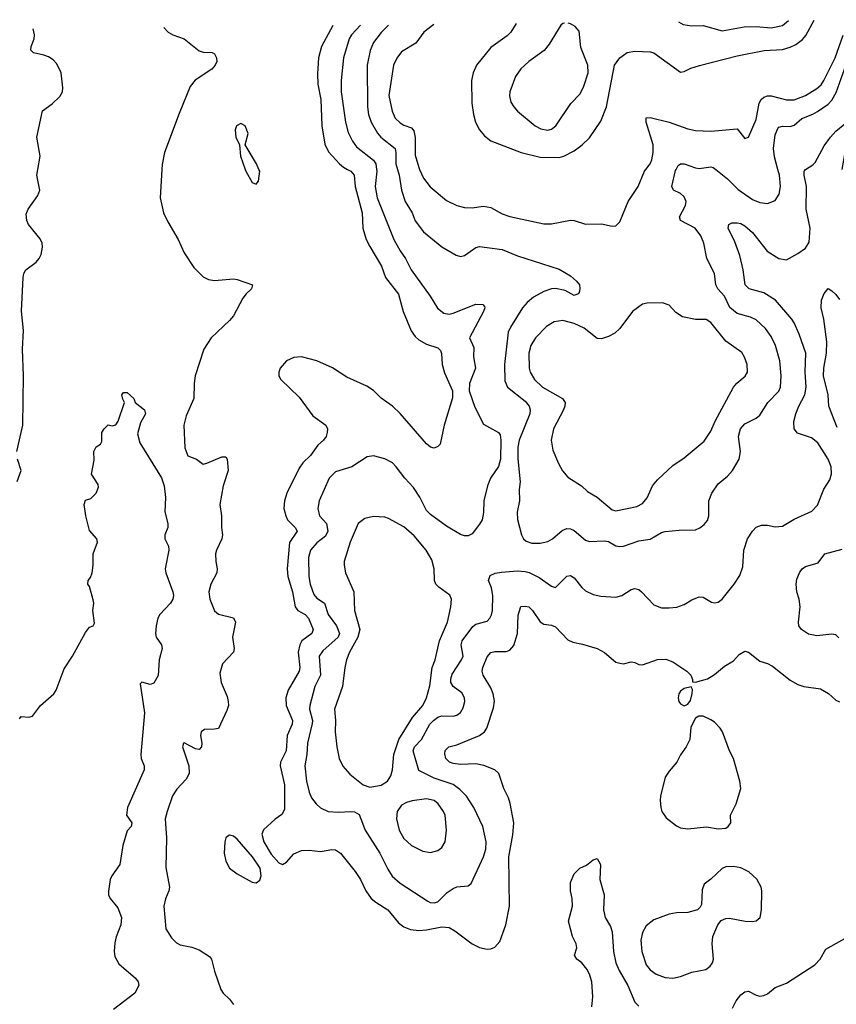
# Model space of a CAD drawing. Header units: inches. Extents: x 1649636 to 1815363, y 506543 to 641975.
# Tile 318 of 656: x 1683002 to 1687313, y 635591 to 640791. Entities that reach past the tile are written whole.
import ezdxf

# ---------------------------------------------------------------- set-up
doc = ezdxf.new("R2010")
doc.units = ezdxf.units.IN
doc.header["$MEASUREMENT"] = 0
doc.layers.add('B6683', color=7, linetype='Continuous')
doc.layers.add('B6684', color=7, linetype='Continuous')

msp = doc.modelspace()

# ---------------------------------------------------------------- linework, layer by layer
at = {"layer": 'B6683', "color": 5}
for points, elevation in [([(1682986.6, 638510), (1683019.5, 638650), (1683022.2, 638910), (1683016, 639050), (1683021.5, 639150), (1683011.5, 639251.5), (1683020.2, 639430), (1683024, 639450), (1683034.8, 639470), (1683089.5, 639510), (1683104.2, 639530), (1683115.1, 639550), (1683123.1, 639590), (1683120.4, 639610), (1683110, 639634), (1683048.3, 639710), (1683039.7, 639730), (1683036.2, 639763.8), (1683046, 639790), (1683097.5, 639862.5), (1683108, 639890), (1683093.2, 639970), (1683098.1, 640000)], 580), ([(1683752.9, 640000), (1683744.5, 639850), (1683761.7, 639770), (1683783.3, 639723.3), (1683838.8, 639630), (1683870, 639559.5), (1683921.9, 639481.9), (1683970, 639433.2), (1683998.5, 639418.5), (1684030, 639413.4), (1684130, 639421.7), (1684150, 639419), (1684230.6, 639390), (1684226, 639370), (1684197.2, 639342.8), (1684180.4, 639319.6), (1684130, 639226.8), (1684110, 639201.6), (1684012.8, 639110), (1683974.3, 639050), (1683928.9, 638910), (1683922.8, 638870), (1683921.5, 638790), (1683881.8, 638698.2), (1683868.9, 638650), (1683873.4, 638530), (1683890, 638487.7), (1683934.8, 638470), (1683970, 638444.4), (1683990, 638448.8), (1684070, 638483.1), (1684090, 638481.6), (1684097.4, 638470), (1684102.6, 638410), (1684075.9, 638330), (1684058.9, 638230), (1684067.7, 638170), (1684067.6, 638110), (1684072.8, 638070), (1684069.1, 638050), (1684040.2, 637990), (1684035.4, 637970), (1684036.9, 637930), (1684044.9, 637890), (1684043.2, 637870), (1684011.4, 637810), (1684000.9, 637770), (1684006.3, 637730), (1684030, 637668.2), (1684051.5, 637651.5), (1684130, 637632.4), (1684141.3, 637610), (1684125.3, 637530), (1684134, 637470), (1684130.4, 637450), (1684073.4, 637390), (1684059.3, 637340.7), (1684065.2, 637290), (1684096.9, 637216.9), (1684103.2, 637190), (1684103.7, 637170), (1684096.4, 637143.6), (1684051.5, 637048.5), (1684030, 637043.5), (1683978, 637042), (1683960.5, 637030), (1683957, 637010), (1683963.2, 636970), (1683961.7, 636950), (1683950, 636936.3), (1683930, 636940.3), (1683870, 636972.4), (1683866, 636970), (1683861, 636950), (1683894.7, 636850), (1683895.9, 636810), (1683880.5, 636779.5), (1683832.3, 636727.7), (1683808.4, 636691.6), (1683779.8, 636610), (1683770.9, 636570), (1683776.8, 636470), (1683772.8, 636312.8), (1683793.8, 636210), (1683790.2, 636190), (1683771.6, 636148.4), (1683763.5, 636110), (1683774, 635990), (1683802.9, 635942.9), (1683830, 635916), (1683850, 635905.7), (1683910, 635893.4), (1683950, 635878.3), (1684004, 635844), (1684014.4, 635830), (1684030, 635766), (1684063.7, 635670), (1684076.4, 635650), (1684110, 635618.7), (1684130, 635590.4)], 580), ([(1684192.8, 640000), (1684196.3, 639990), (1684230, 639931.3), (1684250, 639922.8), (1684262, 639938), (1684269.4, 639990), (1684265, 640000)], 620), ([(1684732.2, 640000), (1684750.2, 639990), (1684768.4, 639970), (1684772.4, 639910), (1684810, 639770.6), (1684814.1, 639690), (1684831.8, 639630), (1684850, 639592.2), (1684912.5, 639490), (1684932.7, 639430), (1685001.1, 639341.1), (1685026.8, 639250), (1685068.2, 639148.2), (1685090, 639118.6), (1685110, 639101), (1685150, 639077.8), (1685210, 639058.5), (1685223.4, 639043.4), (1685228.5, 639028.5), (1685231.8, 638970), (1685245.1, 638925.1), (1685286.4, 638830), (1685286.4, 638793.6), (1685243.8, 638650), (1685222, 638550), (1685210, 638536), (1685190, 638527.6), (1685170, 638534), (1685150, 638551.3), (1685010, 638711.3), (1684969.7, 638749.7), (1684910, 638792.3), (1684870, 638832.7), (1684834.9, 638854.9), (1684730, 638903), (1684652.7, 638952.7), (1684570, 638989.7), (1684490, 639010.9), (1684450, 639006), (1684410.4, 638990), (1684377, 638950), (1684370.3, 638930), (1684370.4, 638910), (1684380.4, 638890), (1684477.4, 638797.4), (1684550, 638698), (1684618, 638650), (1684626.5, 638630), (1684626.2, 638610), (1684619.7, 638590), (1684605.5, 638570), (1684576, 638544), (1684536.9, 638490), (1684496.1, 638450), (1684476.7, 638423.3), (1684413.2, 638290), (1684399.2, 638250), (1684396.8, 638210), (1684407.1, 638170), (1684416.6, 638150), (1684457.2, 638110), (1684467.2, 638090), (1684426.8, 638030), (1684414.8, 637890), (1684417.5, 637850), (1684442.9, 637770), (1684456.1, 637690), (1684471.3, 637671.3), (1684509, 637649), (1684526.5, 637630), (1684551.8, 637570), (1684544.2, 637550), (1684491.1, 637510), (1684480.8, 637490), (1684471.9, 637450), (1684481, 637370), (1684477.4, 637350), (1684419.7, 637250), (1684407.1, 637210), (1684409.4, 637170), (1684442.5, 637090), (1684439.8, 637070), (1684414.6, 637010), (1684408.9, 636930), (1684378.7, 636870), (1684376.4, 636850), (1684400.1, 636750), (1684399.8, 636620.2), (1684385.7, 636594.3), (1684351.1, 636568.9), (1684290, 636512), (1684280.8, 636490), (1684291.8, 636450), (1684330, 636384.3), (1684370, 636337.6), (1684390, 636330.3), (1684410, 636342.4), (1684450, 636385.7), (1684490, 636402.8), (1684530, 636405.4), (1684590, 636398.2), (1684650, 636408.9), (1684670, 636407), (1684696.5, 636390), (1684772.6, 636292.6), (1684800.9, 636250), (1684830.1, 636190.1), (1684858.2, 636150), (1684881.5, 636130), (1684944.9, 636090), (1685002.3, 636022.3), (1685030, 636000.3), (1685065.4, 635985.4), (1685110, 635980.2), (1685150, 635984), (1685230, 636001.1), (1685270, 635996.1), (1685299.7, 635979.7), (1685391.1, 635911.1), (1685430, 635891.7), (1685470, 635882.4), (1685490, 635883.8), (1685510, 635892.7), (1685537.6, 635922.4), (1685569, 636010), (1685588.7, 636108.7), (1685584.1, 636370), (1685605.5, 636485.5), (1685610.7, 636550), (1685592.2, 636652.2), (1685582.4, 636682.4), (1685557.6, 636730), (1685530.9, 636810), (1685509.9, 636829.9), (1685451.8, 636851.8), (1685410, 636861.5), (1685330, 636857.8), (1685290, 636862.7), (1685271.5, 636870), (1685252.4, 636890), (1685246.2, 636913.8), (1685248.9, 636931.1), (1685267, 636950), (1685310, 636962.3), (1685428.8, 637011.2), (1685456.8, 637030), (1685468.7, 637050), (1685503.2, 637156.8), (1685508.2, 637191.8), (1685502.4, 637230), (1685490, 637262.4), (1685448.5, 637330), (1685443.1, 637350), (1685446.3, 637370), (1685470, 637426.4), (1685490, 637448.9), (1685510, 637454.7), (1685570, 637453.8), (1685590, 637461.7), (1685610, 637486.4), (1685629.8, 637550), (1685634.5, 637645.5), (1685648.5, 637691.5), (1685670, 637694.4), (1685690.7, 637690), (1685710, 637670.7), (1685750.3, 637610.3), (1685770, 637599.5), (1685810, 637594), (1685830, 637583.8), (1685895.3, 637515.3), (1685922.8, 637502.8), (1685973.6, 637493.6), (1686050, 637470.4), (1686090, 637448.9), (1686150, 637397.6), (1686170, 637392.2), (1686190, 637388.5), (1686230, 637399.1), (1686250, 637396.3), (1686270, 637385.5), (1686290, 637383.8), (1686370, 637412), (1686413, 637413), (1686450, 637399.3), (1686524.7, 637350), (1686544.7, 637330), (1686554, 637306), (1686554, 637294), (1686570, 637292), (1686634, 637310), (1686670, 637333), (1686723.2, 637376.8), (1686770, 637405.3), (1686801.1, 637438.9), (1686830, 637456.4), (1686850, 637450.4), (1686910, 637403.5), (1686950.1, 637390.1), (1686976, 637376), (1687070, 637303.1), (1687110, 637279.5), (1687142, 637270), (1687230, 637257.1), (1687272.7, 637232.7), (1687310, 637198), (1687330, 637188.7)], 620), ([(1684886.4, 640000), (1684887.7, 639990), (1684878.9, 639910), (1684890.1, 639850), (1684977.8, 639630), (1685010.7, 639570.7), (1685039.7, 639530), (1685068.4, 639470), (1685169.2, 639330), (1685208.2, 639268.2), (1685241.5, 639241.5), (1685270, 639236.2), (1685290, 639240.2), (1685410, 639288), (1685446.9, 639286.9), (1685456.5, 639276.5), (1685458.4, 639270), (1685450.2, 639250), (1685377.6, 639110), (1685400.4, 639060.4), (1685397.7, 639010), (1685408.7, 638950), (1685376.2, 638870), (1685374.9, 638830), (1685404.7, 638744.7), (1685450, 638655.3), (1685530, 638610.3), (1685537.9, 638597.9), (1685542.6, 638570), (1685540.5, 638470), (1685529.4, 638430.6), (1685488.3, 638370), (1685471.3, 638330), (1685453.2, 638250), (1685451.1, 638188.9), (1685443.1, 638150), (1685430, 638126.6), (1685390, 638076), (1685370, 638065.1), (1685350, 638065.6), (1685330, 638072.8), (1685256.1, 638116.1), (1685170, 638177.2), (1685150, 638198.3), (1685114.6, 638270), (1685080.3, 638320.3), (1685035.3, 638370), (1684990, 638429.7), (1684969.7, 638450), (1684930, 638472), (1684870, 638487.6), (1684836.9, 638483.1), (1684755.5, 638430), (1684670, 638402.5), (1684636.2, 638370), (1684583.6, 638250), (1684575.2, 638210), (1684585.4, 638170), (1684621.6, 638130), (1684628.6, 638090), (1684617.4, 638062.6), (1684570, 638028.4), (1684537.3, 637990), (1684527.6, 637950), (1684529, 637851), (1684536.4, 637810), (1684554.9, 637754.9), (1684570, 637736.3), (1684611.8, 637710), (1684630.7, 637650), (1684674.2, 637590), (1684690.6, 637550), (1684683.7, 637530), (1684601.6, 637458.4), (1684583.6, 637430), (1684589.5, 637330), (1684559.8, 637270), (1684534.4, 637170), (1684532.9, 637150), (1684547.1, 637090), (1684545.8, 637074.2), (1684521.9, 636970), (1684518.2, 636910), (1684507.4, 636850), (1684516.6, 636770), (1684530, 636710.6), (1684542.4, 636682.4), (1684567.2, 636650), (1684590, 636629), (1684630, 636609.3), (1684685.4, 636605.4), (1684750, 636609.4), (1684770, 636607.1), (1684794.4, 636594.4), (1684826.3, 636510), (1684903.5, 636390), (1684944.8, 636304.8), (1684968.7, 636268.7), (1685011.5, 636231.5), (1685156.6, 636136.6), (1685169.5, 636129.5), (1685190, 636126.8), (1685210, 636132.9), (1685258.7, 636181.3), (1685290, 636202.8), (1685310, 636211.6), (1685370, 636216.4), (1685385.1, 636230), (1685451.5, 636370), (1685463.7, 636410), (1685465.5, 636450), (1685446.4, 636530), (1685399.3, 636630), (1685360.8, 636690), (1685326.3, 636726.3), (1685291.3, 636751.3), (1685190, 636784.6), (1685110, 636826.3), (1685079.6, 636930), (1685086, 636950), (1685123.2, 636990), (1685166.6, 637070), (1685186.6, 637090), (1685210, 637107.7), (1685230, 637115.4), (1685290, 637112.2), (1685310, 637117.4), (1685328.4, 637131.6), (1685343.8, 637156.2), (1685352.4, 637190), (1685349.9, 637210), (1685335.4, 637235.4), (1685289.9, 637270), (1685278, 637290), (1685277.7, 637310), (1685285.5, 637334.5), (1685334.5, 637410), (1685342.9, 637430), (1685333.5, 637490), (1685338.6, 637510), (1685394.1, 637585.9), (1685410, 637598), (1685470, 637615.2), (1685484.8, 637630), (1685492.7, 637647.3), (1685497.3, 637670), (1685499.2, 637750), (1685492.5, 637790), (1685477.4, 637830), (1685485.1, 637854.9), (1685512, 637868), (1685546.5, 637873.5), (1685630, 637880.1), (1685670, 637877.6), (1685691.5, 637871.5), (1685744.5, 637844.5), (1685810, 637798.7), (1685830, 637792.7), (1685890, 637851.4), (1685910, 637856.5), (1685930, 637843.6), (1685970, 637792.4), (1685990, 637775), (1686030, 637755.4), (1686070, 637746), (1686150, 637741.3), (1686181.2, 637750), (1686230, 637782.4), (1686250, 637786.7), (1686270, 637782.4), (1686285.5, 637770), (1686350, 637700.5), (1686390, 637685.3), (1686430, 637684.2), (1686470.9, 637689.1), (1686510, 637702.6), (1686550, 637726.4), (1686590, 637743), (1686610, 637742), (1686654.6, 637714.6), (1686670, 637710.5), (1686690, 637714.9), (1686711.5, 637730), (1686774, 637810), (1686803.8, 637856.2), (1686819.4, 637900.6), (1686825.1, 637990), (1686844.7, 638050), (1686870, 638090.6), (1686890, 638110.5), (1686918, 638122), (1686950, 638122.3), (1686990, 638112.6), (1687030, 638115.6), (1687090, 638152.3), (1687184.1, 638195.9), (1687213.6, 638226.4), (1687248.1, 638311.9), (1687279.4, 638360.6), (1687287.8, 638392.2), (1687286.4, 638430), (1687269.9, 638470), (1687216.4, 638556.4), (1687182.9, 638582.9), (1687108, 638608), (1687090.6, 638630.6), (1687089, 638669), (1687100.2, 638710), (1687115.5, 638750), (1687147, 638810), (1687153.7, 638850), (1687149.4, 638930), (1687151.5, 639030), (1687116.9, 639130), (1687091, 639190), (1687077.9, 639210), (1686991.9, 639310), (1686930, 639349.2), (1686854, 639370), (1686832.6, 639390), (1686822, 639470), (1686804.7, 639544.7), (1686777.9, 639617.9), (1686741.6, 639690), (1686746, 639710), (1686762.5, 639717.5), (1686790, 639718), (1686810, 639713.8), (1686830, 639702.8), (1686870, 639666.7), (1686948.3, 639568.3), (1687010, 639528.8), (1687050, 639523.2), (1687110, 639555.7), (1687150, 639583.5), (1687170, 639616.3), (1687174.5, 639690), (1687154.3, 639790), (1687156.1, 639910), (1687143.2, 639970), (1687143.1, 639990), (1687149.8, 640000)], 640), ([(1684996.2, 640000), (1685005.1, 639970), (1685017.5, 639890), (1685037.2, 639830), (1685074.8, 639770), (1685090, 639728.7), (1685134.6, 639670), (1685230, 639591.8), (1685306.8, 639546.8), (1685330, 639541.1), (1685350, 639545.3), (1685410, 639587.2), (1685430, 639592.9), (1685550, 639577.1), (1685630, 639544.4), (1685850, 639473.4), (1685910, 639437.6), (1685942, 639410), (1685957.1, 639390), (1685959.3, 639370), (1685954.9, 639350), (1685950, 639342.7), (1685930, 639335.1), (1685881.4, 639361.4), (1685830, 639370.9), (1685810, 639368.7), (1685770, 639354.8), (1685715.1, 639324.9), (1685681.9, 639298.1), (1685656.5, 639270), (1685592.5, 639167.5), (1685580.2, 639139.8), (1685562, 638970), (1685562.9, 638882.9), (1685577.4, 638850), (1685670, 638775.6), (1685690.9, 638750), (1685697.6, 638730), (1685695, 638710), (1685639.4, 638570), (1685632.6, 638532.6), (1685631.3, 638471.3), (1685644.7, 638350), (1685639.3, 638310), (1685641.6, 638250), (1685628.3, 638190), (1685630, 638151.3), (1685651.1, 638071.1), (1685661.1, 638050), (1685676.7, 638036.7), (1685705.8, 638025.8), (1685750, 638026), (1685790, 638035.6), (1685815.6, 638050), (1685866, 638094), (1685890, 638103.6), (1685910, 638101.8), (1685930, 638093.2), (1685990, 638042.6), (1686010, 638034.6), (1686090, 638038.9), (1686110, 638034.9), (1686150, 638013.1), (1686170, 638009.1), (1686190.3, 638010.3), (1686270, 638038.5), (1686330, 638047.2), (1686390, 638082.6), (1686410, 638088.8), (1686484.2, 638095.8), (1686570, 638097.4), (1686593.5, 638106.5), (1686615.9, 638124.1), (1686633.2, 638146.8), (1686640.4, 638170), (1686641, 638250), (1686656.8, 638290), (1686690, 638340.3), (1686739.1, 638380.9), (1686765.1, 638410), (1686799.7, 638470), (1686807.6, 638510), (1686797.2, 638590), (1686807.6, 638630), (1686830, 638657.3), (1686890, 638686.4), (1686910, 638702.8), (1686951.8, 638770), (1687010, 638828.8), (1687018, 638850), (1687022.5, 638910), (1687015.7, 638990), (1686992.8, 639070), (1686970, 639117.7), (1686939.5, 639159.5), (1686890, 639205), (1686859.7, 639219.7), (1686790, 639239.1), (1686751.3, 639271.3), (1686722.4, 639330), (1686688.5, 639370), (1686677.4, 639390), (1686670.8, 639450), (1686629.9, 639529.9), (1686614.5, 639610), (1686598.5, 639650), (1686568.2, 639690), (1686491.1, 639731.1), (1686486, 639750), (1686517.4, 639810), (1686520.7, 639830), (1686510, 639855.6), (1686490, 639873.5), (1686454, 639890), (1686444.2, 639910), (1686465, 639995), (1686467.7, 640000)], 660), ([(1685113.6, 640000), (1685134.6, 639954.6), (1685168.4, 639908.4), (1685256.2, 639836.2), (1685310, 639810.2), (1685350, 639799.7), (1685390, 639797.1), (1685450, 639805.4), (1685490, 639799.3), (1685550, 639765.6), (1685590, 639751.1), (1685770, 639712.3), (1685810, 639713.2), (1685910, 639732.2), (1685930.2, 639730.2), (1685990, 639710.3), (1686073.3, 639713.3), (1686130, 639700.7), (1686150, 639702), (1686170, 639722.8), (1686214.5, 639830), (1686267.2, 639910), (1686299.8, 639990), (1686307.3, 640000)], 680), ([(1686676.4, 640000), (1686738.7, 639950), (1686794.6, 639894.6), (1686870, 639841.5), (1686910, 639825.5), (1686950, 639819.5), (1686990, 639835.5), (1687010.8, 639869.2), (1687019.3, 639910), (1687013, 639970), (1687005, 640000)], 660), ([(1687317.5, 638637.5), (1687274, 638750), (1687269.8, 638810), (1687246.3, 638910), (1687247.1, 638950), (1687262.2, 639030), (1687263.5, 639090), (1687247.8, 639210), (1687234, 639270), (1687235.1, 639310), (1687250, 639344.7), (1687270, 639370.7), (1687290, 639359.1), (1687310, 639339.3), (1687330, 639314)], 620), ([(1683001.4, 637098.6), (1683010, 637110.5), (1683050, 637106.7), (1683070, 637112.7), (1683111.6, 637170), (1683181.5, 637230), (1683194.2, 637250), (1683236.5, 637363.5), (1683280.8, 637430), (1683350, 637554.4), (1683370, 637583), (1683389.5, 637590.5), (1683396.6, 637603.4), (1683388, 637670), (1683392.8, 637710), (1683390, 637728), (1683370, 637798), (1683362, 637810), (1683364, 637830), (1683375.2, 637844.8), (1683384.7, 637870), (1683389.7, 637910), (1683389.6, 637970.4), (1683412.5, 638032.5), (1683409, 638050), (1683370, 638094), (1683351.8, 638170), (1683343, 638230), (1683350, 638252.7), (1683376.9, 638263.1), (1683405.2, 638290), (1683418, 638322), (1683416.5, 638336.5), (1683381.2, 638390), (1683395.5, 638464.5), (1683394, 638510), (1683405.2, 638534.8), (1683428, 638550), (1683436.5, 638563.5), (1683435.3, 638610), (1683448, 638630), (1683470, 638652), (1683490, 638646), (1683510, 638652), (1683522, 638670), (1683555.3, 638770), (1683546.3, 638786.3), (1683542, 638810), (1683550, 638822), (1683570, 638822), (1683604.7, 638790), (1683612, 638770), (1683661, 638730), (1683666.8, 638710), (1683639, 638661), (1683623.7, 638603.7), (1683636, 638556), (1683750, 638372.2), (1683764, 638330), (1683772, 638268), (1683768, 638192), (1683784.9, 638130), (1683784.2, 638110), (1683769, 638070), (1683769.1, 638050), (1683788.2, 638010), (1683790.3, 637990.3), (1683770.2, 637890), (1683773.2, 637870), (1683810.2, 637770), (1683813.4, 637750), (1683810.2, 637730), (1683798, 637710), (1683741.3, 637650), (1683732, 637630), (1683723.1, 637590), (1683719.3, 637550), (1683722, 637530), (1683750.3, 637490.3), (1683754.4, 637470), (1683738.4, 637410), (1683733, 637327), (1683710, 637287.8), (1683690, 637280.5), (1683647, 637293), (1683637.3, 637282.7), (1683661.8, 637130), (1683641.1, 636910), (1683642.6, 636890), (1683658.7, 636850), (1683658.7, 636830), (1683570.6, 636630.6), (1683566.8, 636590), (1683594.4, 636550), (1683590.4, 636530), (1683570, 636508), (1683546, 636430), (1683530.4, 636330), (1683488, 636270), (1683480.5, 636250), (1683471.5, 636188.5), (1683471.4, 636170), (1683479.1, 636150), (1683520.5, 636100.5), (1683539, 636050), (1683535.6, 636010), (1683511.9, 635948.1), (1683504.4, 635915.6), (1683501.5, 635870), (1683504.5, 635844.5), (1683525.7, 635805.7), (1683612.7, 635730), (1683627.7, 635710), (1683630.8, 635690), (1683610.6, 635650), (1683497.1, 635562.9)], 560), ([(1682988.2, 638351.8), (1683009.7, 638410), (1682990.7, 638470.7)], 580), ([(1687326.9, 637526.9), (1687310, 637542.9), (1687290, 637546.3), (1687210, 637537.8), (1687166.4, 637546.4), (1687129.7, 637570), (1687116.3, 637590), (1687112.8, 637610), (1687121.8, 637690), (1687116.8, 637730), (1687104.7, 637770), (1687101.1, 637810), (1687104.6, 637835.4), (1687119.5, 637870), (1687132.7, 637890), (1687150, 637903), (1687217, 637923), (1687252.7, 637970), (1687345, 637995)], 620), ([(1686022.9, 635577.1), (1686028, 635630), (1686022.3, 635710), (1686011, 635751), (1685996.7, 635776.7), (1685970, 635810.6), (1685944.2, 635830), (1685930.8, 635850), (1685942.6, 635890), (1685939.8, 635910), (1685921.2, 635950), (1685899.1, 636030), (1685920.7, 636110), (1685919.5, 636150), (1685909.9, 636190), (1685910, 636234), (1685930, 636280.3), (1685959.6, 636310), (1685994.6, 636325.4), (1686030, 636353.4), (1686050, 636360.7), (1686068.2, 636330), (1686064.9, 636250), (1686088.4, 636170), (1686083.6, 636090), (1686092.8, 636050), (1686121.4, 636001.4), (1686130, 635973.4), (1686137.5, 635870), (1686150.1, 635809.9), (1686166.1, 635770), (1686212.3, 635690), (1686250, 635602.8), (1686270, 635581.5)], 580), ([(1686766.1, 635570), (1686784.5, 635610), (1686810, 635641.6), (1686830, 635657.8), (1686850, 635660.2), (1686890, 635639.3), (1686910, 635634.3), (1686930, 635636.9), (1686950, 635646.9), (1686990, 635679.6), (1687050, 635702.5), (1687200.2, 635799.8), (1687227.7, 635830), (1687258.2, 635881.8), (1687370, 635945.3)], 580)]:
    msp.add_lwpolyline(points, dxfattribs=dict(at, elevation=elevation))
for points, elevation in [([(1686396.1, 639296.1), (1686313.9, 639293.9), (1686290, 639288), (1686237.1, 639250), (1686170, 639159.3), (1686144.2, 639135.8), (1686110, 639117.6), (1686074.2, 639105.8), (1686050, 639107.6), (1685981.7, 639161.7), (1685930, 639186.5), (1685870, 639202.3), (1685824.5, 639195.5), (1685783.2, 639170), (1685725.6, 639110), (1685701.4, 639070), (1685690.2, 639030), (1685691, 638950), (1685696.3, 638930), (1685719.3, 638890), (1685761.5, 638850), (1685868.2, 638790), (1685881.1, 638770), (1685880.8, 638750), (1685872.9, 638730), (1685819.7, 638630), (1685808.3, 638570), (1685817.3, 638517.3), (1685846.5, 638446.5), (1685868.2, 638408.2), (1685895.4, 638375.4), (1685967.2, 638330), (1685999.7, 638299.7), (1686050, 638268.7), (1686130, 638201.6), (1686150, 638197), (1686210, 638209.3), (1686260.3, 638219.7), (1686290, 638235.6), (1686314.3, 638265.7), (1686343.1, 638330), (1686370, 638360.3), (1686450, 638436.4), (1686510, 638476.4), (1686615.7, 638564.3), (1686650, 638617), (1686673.6, 638670), (1686770.8, 638850), (1686788.1, 638871.9), (1686831.9, 638908.1), (1686843.8, 638930), (1686841.8, 638970), (1686828.3, 639008.3), (1686813.8, 639033.8), (1686730, 639092.6), (1686650, 639191), (1686626.7, 639206.7), (1686570, 639207.3), (1686502, 639222), (1686465.3, 639245.3), (1686430, 639282.9)], 680), ([(1684870, 638167.3), (1684823.9, 638156.1), (1684788.2, 638130), (1684747.5, 638032.5), (1684715.8, 637930), (1684714.4, 637910), (1684722.6, 637870), (1684765.4, 637770), (1684770.2, 637670), (1684798.4, 637570), (1684786.7, 637530), (1684742.8, 637450), (1684727.8, 637410), (1684718.4, 637370), (1684705.8, 637270), (1684663.6, 637150), (1684669.4, 637090), (1684667.5, 637030), (1684675.5, 636950), (1684688.2, 636890), (1684707.9, 636847.9), (1684745.7, 636805.7), (1684815.5, 636750), (1684850, 636738.6), (1684910, 636749.2), (1684944.2, 636770), (1684962.2, 636797.8), (1684970.7, 636829.3), (1684978.1, 636910), (1685003.7, 636990), (1685075.1, 637104.9), (1685129.8, 637170), (1685149, 637210), (1685166.8, 637273.2), (1685180.3, 637370), (1685194.8, 637410), (1685218.6, 637510), (1685259.8, 637610), (1685278.5, 637690), (1685281.3, 637730), (1685272.1, 637752.1), (1685214, 637794), (1685199.7, 637810), (1685192.6, 637830), (1685190.9, 637890), (1685177.8, 637937.8), (1685147.2, 637990), (1685084.4, 638064.4), (1685030, 638113.5), (1684950, 638156.3), (1684930, 638163)], 660), ([(1686547.3, 637267.3), (1686510, 637259.3), (1686490, 637245.2), (1686481.6, 637230), (1686478.4, 637210), (1686482.4, 637190), (1686490, 637177.3), (1686510, 637167.7), (1686530, 637176), (1686543.7, 637196.3), (1686552.7, 637232.7), (1686553.2, 637253.2)], 620), ([(1686587.3, 637112.7), (1686570, 637102), (1686546, 637054), (1686539.5, 636990), (1686521.1, 636950), (1686491.2, 636908.8), (1686471.6, 636870), (1686430, 636823), (1686410.2, 636790), (1686385.3, 636690), (1686382.6, 636670), (1686386.3, 636630), (1686391.8, 636610), (1686415.1, 636575.1), (1686470, 636533.4), (1686490, 636523.6), (1686530, 636518.6), (1686628.3, 636528.3), (1686690, 636518), (1686730, 636520.5), (1686742.7, 636530), (1686756, 636550), (1686754, 636590), (1686784.2, 636650), (1686808.7, 636730), (1686804.1, 636770), (1686769.8, 636889.8), (1686748.6, 636930), (1686711.7, 637030), (1686699.3, 637050), (1686670, 637082), (1686650, 637093.3), (1686610, 637112.3)], 620), ([(1685150, 636676.5), (1685074.2, 636665.8), (1685043.5, 636656.5), (1685017.7, 636642.2), (1684995.3, 636610), (1684991.5, 636570), (1685005.2, 636510), (1685030, 636466), (1685070, 636430.2), (1685130, 636400.7), (1685170, 636393.4), (1685210, 636404), (1685230, 636419.5), (1685247.6, 636450), (1685255.4, 636510), (1685247.5, 636590), (1685240.2, 636610), (1685212.2, 636650), (1685190, 636667.5)], 660), ([(1684110, 636485.1), (1684100.9, 636479.1), (1684090.3, 636469.7), (1684084.2, 636450), (1684082.3, 636390), (1684090, 636347.3), (1684110, 636310.4), (1684150, 636279.5), (1684230, 636235.5), (1684250, 636233), (1684270, 636247.3), (1684277.1, 636270), (1684271, 636310), (1684231.4, 636370), (1684150, 636463.5), (1684130, 636478.5)], 620), ([(1686770, 636319.7), (1686730, 636316.3), (1686710, 636308.3), (1686650, 636251.3), (1686614.8, 636225.2), (1686604.4, 636195.6), (1686601.6, 636118.4), (1686595.4, 636104.6), (1686580.4, 636090), (1686530, 636075.3), (1686470, 636075), (1686430, 636066.5), (1686350, 636038.1), (1686310, 636005.7), (1686290.1, 635970), (1686281.9, 635930), (1686287.2, 635870), (1686310, 635799.7), (1686330, 635772.6), (1686362.4, 635750), (1686410, 635732.5), (1686450, 635728.9), (1686490, 635738.1), (1686550, 635760.7), (1686624.3, 635775.7), (1686648, 635792), (1686659.5, 635810), (1686665.4, 635830), (1686658.1, 635910), (1686661.6, 635950), (1686688.3, 636011.7), (1686705.4, 636034.6), (1686730, 636044.9), (1686750, 636045.4), (1686831.3, 636030), (1686870, 636027.6), (1686890, 636031.4), (1686910.5, 636049.5), (1686918.5, 636090), (1686920.9, 636190), (1686916.8, 636210), (1686892.9, 636252.9), (1686850.7, 636290.7), (1686810, 636311.1)], 620)]:
    msp.add_lwpolyline(points, close=True, dxfattribs=dict(at, elevation=elevation))
at = {"layer": 'B6684', "color": 5}
for points, elevation in [([(1683762.9, 640749.5), (1683785.2, 640725.3), (1683810, 640710.4), (1683870.3, 640690.3), (1683950, 640626), (1683970, 640618.8), (1684018, 640618), (1684030, 640611), (1684040.7, 640590), (1684042.8, 640570), (1684034, 640550), (1684016.3, 640530), (1683928.3, 640471.7), (1683902.7, 640437.3), (1683843.9, 640296.1), (1683766.3, 640090), (1683754.4, 640025.6), (1683752.9, 640000)], 580), ([(1684655, 640759.3), (1684596, 640650), (1684578.8, 640590), (1684574.5, 640505.5), (1684576.2, 640450), (1684592.3, 640370), (1684596.6, 640230), (1684613.7, 640133.7), (1684633.2, 640093.3), (1684690, 640029.3), (1684711.5, 640011.5), (1684732.2, 640000)], 620), ([(1684800.7, 640761), (1684753.2, 640710), (1684741.6, 640690), (1684710.7, 640590), (1684698.8, 640470), (1684699.8, 640410), (1684722.6, 640250), (1684735.6, 640195.6), (1684758.3, 640150), (1684780.2, 640120.2), (1684869.2, 640049.2), (1684882.6, 640030), (1684886.4, 640000)], 640), ([(1684949.4, 640762.6), (1684910, 640724), (1684870.1, 640670), (1684852.4, 640627.6), (1684836.6, 640550), (1684838.1, 640330), (1684843.5, 640290), (1684856.8, 640250), (1684890.7, 640190.7), (1684909.2, 640170), (1684984.1, 640110), (1684988.1, 640090), (1684987.3, 640030), (1684996.2, 640000)], 660), ([(1685188, 640765.2), (1685135.7, 640724.3), (1685092.9, 640667.1), (1685018.6, 640621.4), (1684992.4, 640587.6), (1684976.1, 640550), (1684951.5, 640390), (1684967.9, 640307.9), (1684984.7, 640270), (1685010, 640245.8), (1685030, 640233.5), (1685070, 640219.1), (1685083.4, 640203.4), (1685089.5, 640169.5), (1685090, 640075.5), (1685108.9, 640010), (1685113.6, 640000)], 680), ([(1685623.1, 640770.1), (1685595.7, 640724.3), (1685575.3, 640704.7), (1685490, 640644.5), (1685414.3, 640550), (1685396.1, 640510), (1685386.7, 640470), (1685389.2, 640350), (1685398, 640290), (1685409.2, 640249.2), (1685430.3, 640210), (1685456.7, 640176.7), (1685490, 640151.4), (1685650, 640090.2), (1685750, 640065), (1685850, 640062.8), (1685874.7, 640070), (1685930, 640099), (1685972.4, 640130), (1686010, 640166.5), (1686070, 640255.3), (1686099.4, 640330), (1686142.9, 640550), (1686170.6, 640589.4), (1686210, 640617.6), (1686250, 640624.3), (1686330, 640620.6), (1686350, 640615), (1686490, 640514), (1686510, 640517), (1686545.5, 640534.5), (1686590.7, 640549.3), (1686790, 640600.2), (1686932.3, 640627.7), (1687030, 640633), (1687070, 640645), (1687099.9, 640660.1), (1687134.3, 640685.7), (1687152, 640708), (1687195.7, 640787.4)], 720), ([(1685878.6, 640772.9), (1685870, 640771.2), (1685858.9, 640761.1), (1685798.2, 640661.8), (1685771.2, 640628.8), (1685690, 640569.6), (1685647.9, 640532.1), (1685619.6, 640490), (1685590.2, 640410), (1685588.4, 640388.4), (1685595.5, 640355.5), (1685610, 640330.4), (1685630, 640308.5), (1685724.2, 640230), (1685753.9, 640213.9), (1685790, 640207.3), (1685810, 640212.8), (1685833.1, 640230), (1685911.4, 640348.6), (1685960.5, 640399.5), (1685980.9, 640439.1), (1686003.9, 640510), (1686001.3, 640550), (1685964.7, 640644.7), (1685955.6, 640730), (1685934.9, 640754.9), (1685910, 640769.7), (1685897.4, 640773.1)], 740), ([(1686479.4, 640779.5), (1686505.5, 640765.5), (1686550, 640757.8), (1686610, 640760.2), (1686710, 640732.3), (1686827.4, 640752.6), (1686890, 640754), (1686970, 640748.1), (1687030, 640760.5), (1687060.8, 640786)], 740), ([(1687005, 640000), (1686987.2, 640067.2), (1686982.4, 640110), (1686990, 640182), (1687004.3, 640215.7), (1687010, 640223.1), (1687030, 640229.1), (1687070, 640226), (1687090, 640234.3), (1687131, 640269), (1687190, 640292.1), (1687213.8, 640306.2), (1687270, 640345.4), (1687290, 640365.8), (1687312.9, 640407.1), (1687356, 640530), (1687432.5, 640690), (1687495.6, 640790.8)], 660), ([(1683098.1, 640000), (1683109.7, 640070), (1683093.3, 640170), (1683122.7, 640310), (1683173.5, 640346.5), (1683214.2, 640385.8), (1683227.6, 640410), (1683229.8, 640430.2), (1683220.3, 640510), (1683197.4, 640557.4), (1683178.3, 640578.3), (1683154.5, 640594.5), (1683130, 640604.2), (1683075.5, 640615.5), (1683061.2, 640630), (1683062.7, 640650), (1683078, 640690), (1683079.5, 640710), (1683072.8, 640741.8)], 580), ([(1686307.3, 640000), (1686329.9, 640030), (1686339, 640050), (1686347, 640090), (1686345.9, 640130), (1686308.7, 640250), (1686310, 640272), (1686330, 640273.5), (1686430, 640248.9), (1686530, 640214.1), (1686570, 640204.8), (1686650, 640201.6), (1686790, 640213.7), (1686830, 640163.8), (1686850, 640170.8), (1686890, 640263), (1686906.4, 640350), (1686917.3, 640370), (1686930, 640381.1), (1686950, 640389.5), (1686970, 640389.1), (1687050, 640367.3), (1687090, 640368.4), (1687150, 640390.1), (1687210, 640426.7), (1687232.9, 640447.1), (1687246.6, 640470), (1687307.1, 640590), (1687350, 640709.3)], 680), ([(1687149.8, 640000), (1687150, 640000.3), (1687190, 640024), (1687202.5, 640037.5), (1687250, 640124.9), (1687282.3, 640170), (1687310, 640201.5), (1687358.6, 640241.4), (1687377.8, 640262.2), (1687390, 640284), (1687405.8, 640294.2), (1687410, 640304.7), (1687414.9, 640294.9), (1687411.4, 640250), (1687371.6, 640168.4), (1687342.6, 640000)], 640), ([(1684265, 640000), (1684251.8, 640030), (1684193.2, 640130), (1684207.8, 640190), (1684192, 640230), (1684170, 640242), (1684147.2, 640230), (1684140.3, 640210), (1684142.4, 640170), (1684162.8, 640130), (1684168, 640070), (1684192.8, 640000)], 620), ([(1686467.7, 640000), (1686478.9, 640021.1), (1686490, 640030.3), (1686509.7, 640030.3), (1686570, 640007.9), (1686590, 640004.7), (1686650, 640014.2), (1686664, 640010), (1686676.4, 640000)], 660)]:
    msp.add_lwpolyline(points, dxfattribs=dict(at, elevation=elevation))

doc.saveas('drawing.dxf')
